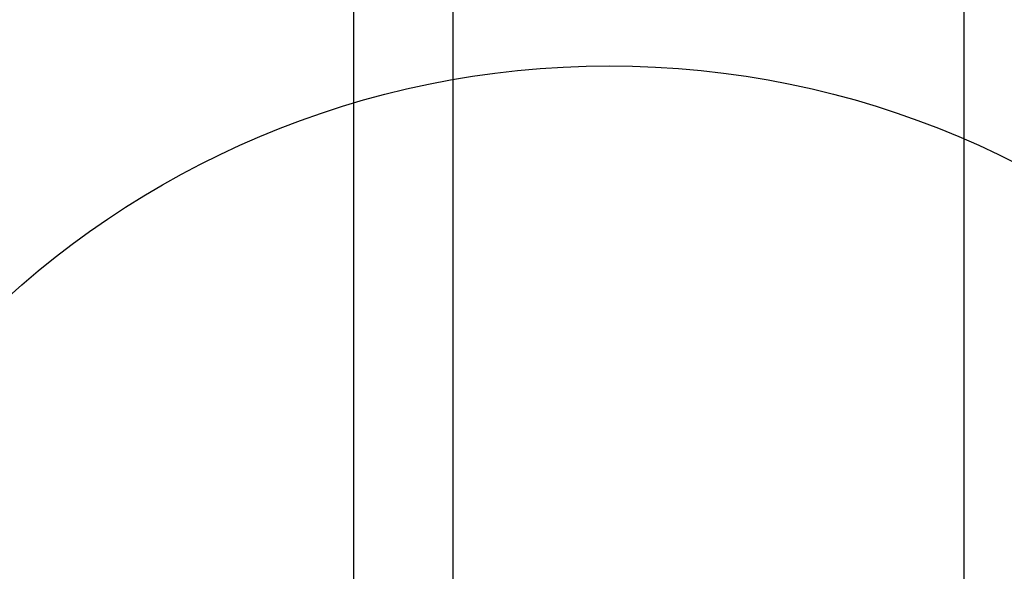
# Model space of a CAD drawing. Extents: x -7650383 to 4934791, y -114316 to 1826789.
# Tile 271 of 328: x 2144196 to 2144592, y 44910 to 45132. Entities that reach past the tile are written whole.
import ezdxf

# ---------------------------------------------------------------- set-up
doc = ezdxf.new("R2010")
doc.units = 0
doc.header["$LTSCALE"] = 800
doc.header["$MEASUREMENT"] = 0
doc.layers.add('KEY PLAN', color=251, linetype='CONTINUOUS')

# ---------------------------------------------------------------- blocks, each defined once
blk = doc.blocks.new('UTCOMBINE')
at = {"layer": 'KEY PLAN'}
for p, q in [((-716585.35, 44372.55, 0), (-716585.35, 42972.56, 0)), ((-716545.3, 44372.55, 0), (-716545.3, 42972.56, 0)), ((-716545.3, 44372.55, 0), (-716545.3, 42972.56, 0)), ((-716790.97, 44029.91, 0), (-716790.97, 42927.56, 0)), ((-716790.97, 44029.91, 0), (-716790.97, 42927.56, 0)), ((-716790.97, 44029.91, 0), (-716790.97, 42927.56, 0)), ((-716790.97, 44029.91, 0), (-716790.97, 42927.56, 0))]:
    blk.add_line(p, q, dxfattribs=at)
blk.add_circle((-716648.15, 43961.39, 0), 361.31, dxfattribs=at)

msp = doc.modelspace()

# ---------------------------------------------------------------- block references
at = {"layer": 'KEY PLAN', "rotation": 180}
msp.add_blockref('UTCOMBINE', (1427784.7, 88713.58, 0), dxfattribs=at)

doc.saveas('drawing.dxf')
